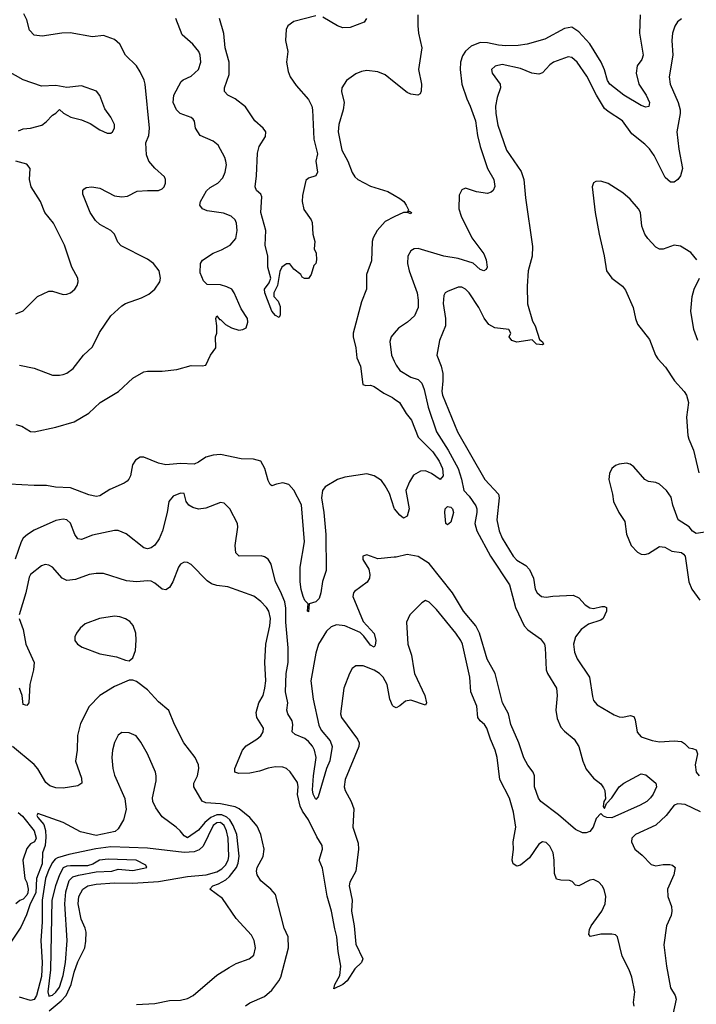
# Model space of a CAD drawing. Header units: inches. Extents: x 2001573 to 2220545, y 644482 to 846830.
# Tile 278 of 656: x 2127951 to 2131652, y 710342 to 715723. Entities that reach past the tile are written whole.
import ezdxf

# ---------------------------------------------------------------- set-up
doc = ezdxf.new("R2010")
doc.units = ezdxf.units.IN
doc.header["$MEASUREMENT"] = 0
doc.layers.add('C1721', color=7, linetype='Continuous')
doc.layers.add('C1731', color=7, linetype='Continuous')

msp = doc.modelspace()

# ---------------------------------------------------------------- linework, layer by layer
at = {"layer": 'C1721', "color": 5}
for points, elevation in [([(2127930, 713511.3), (2127962.3, 713502.3), (2128010, 713472), (2128030, 713470.3), (2128150, 713496.2), (2128250, 713526), (2128330, 713573.1), (2128391.3, 713630), (2128491.6, 713690), (2128570, 713763), (2128630, 713798), (2128650, 713802.4), (2128730, 713802.4), (2128810, 713810.5), (2128890, 713832.4), (2128950, 713830.4), (2128970, 713835.5), (2128994.7, 713890), (2129023.7, 713930), (2129022, 713990), (2129029, 714010), (2129029.4, 714050), (2129023.7, 714090), (2129030, 714104.7), (2129044.5, 714084.5), (2129050, 714084), (2129077.5, 714057.5), (2129110, 714038), (2129150, 714025.3), (2129171, 714029), (2129190, 714039.1), (2129199.1, 714070), (2129197.7, 714090), (2129162, 714142), (2129124.7, 714230), (2129111.2, 714250), (2129083.8, 714263.8), (2129050, 714273.2), (2128976.3, 714276.3), (2128955.8, 714295.8), (2128938.7, 714338.7), (2128939.6, 714390), (2128951.2, 714408.8), (2129010, 714447), (2129055.5, 714464.5), (2129102.9, 714490), (2129132.6, 714527.4), (2129141.5, 714570), (2129137.7, 714610), (2129130, 714629.3), (2129107.3, 714650), (2129065.8, 714665.8), (2128977.5, 714677.5), (2128951.6, 714690), (2128937.4, 714710), (2128939.7, 714730), (2128972.3, 714787.7), (2128993.6, 714806.4), (2129034.7, 714830), (2129062, 714858), (2129075.6, 714890), (2129081.5, 714930), (2129079.2, 714950), (2129073.3, 714970), (2129036.5, 715036.5), (2129010, 715058.3), (2128938, 715090), (2128913.6, 715130), (2128908.2, 715168.2), (2128899.8, 715179.8), (2128888.5, 715188.5), (2128829.7, 715210), (2128809.7, 715230), (2128790.9, 715270), (2128794.6, 715310), (2128835.2, 715384.8), (2128844.9, 715395.1), (2128890, 715414.9), (2128930, 715450.6), (2128942.7, 715490), (2128939.2, 715530), (2128930.9, 715550), (2128898.3, 715590), (2128840.4, 715640.4), (2128806, 715730)], 240), ([(2127950, 713835.4), (2128030, 713819.2), (2128130, 713780.3), (2128170, 713779.5), (2128190, 713783.7), (2128210, 713790.4), (2128243.1, 713816.9), (2128300.7, 713890), (2128350, 713934.4), (2128387.4, 714012.6), (2128450, 714104), (2128510, 714159.5), (2128530, 714171.8), (2128617, 714203), (2128657, 714223), (2128690, 714250.3), (2128717.6, 714290), (2128720.8, 714310), (2128713.6, 714350), (2128682.8, 714390), (2128650, 714413.7), (2128507.2, 714487.2), (2128487.8, 714507.8), (2128470, 714551.1), (2128449.6, 714570), (2128390, 714604.4), (2128366, 714626), (2128337.7, 714670), (2128296.2, 714770), (2128297.2, 714790), (2128302.5, 714797.5), (2128314.8, 714805.2), (2128346, 714810), (2128390, 714802.4), (2128470, 714761.2), (2128510, 714754.9), (2128541.1, 714758.9), (2128594.3, 714785.7), (2128650, 714790.3), (2128710, 714788.7), (2128730, 714798), (2128740.7, 714810), (2128749.5, 714830), (2128749.5, 714850), (2128743.6, 714863.6), (2128690, 714911.8), (2128658, 714950), (2128644.2, 714984.2), (2128641.5, 715050), (2128657, 715090), (2128660.6, 715130), (2128636.9, 715370), (2128631.8, 715391.8), (2128610, 715438), (2128589.6, 715470), (2128529.6, 715530), (2128499.6, 715590), (2128470, 715614.7), (2128410, 715637.4), (2128350, 715628.9), (2128228.3, 715651.7), (2128182, 715650), (2128073.8, 715633.8), (2128030, 715638), (2128005.4, 715665.4), (2127990, 715722), (2127974.7, 715754.7)], 260), ([(2129570, 715743.5), (2129450, 715713.4), (2129417.2, 715690), (2129409.4, 715670), (2129404.6, 715610), (2129418.3, 715550), (2129411.2, 715490), (2129419.3, 715439.3), (2129431.2, 715411.2), (2129462.9, 715362.9), (2129530, 715287.2), (2129549.1, 715250), (2129553, 715230), (2129559.4, 715070), (2129580.2, 714990), (2129571.6, 714950), (2129579.5, 714890), (2129570, 714869.5), (2129530, 714856), (2129516.3, 714843.7), (2129497.6, 714762.4), (2129495.8, 714730), (2129504.7, 714684.7), (2129546, 714630), (2129550, 714614), (2129554.8, 714550), (2129564.7, 714510), (2129562, 714470), (2129572.7, 714447.3), (2129574, 714410), (2129571, 714390), (2129560.7, 714379.3), (2129544.7, 714330), (2129530, 714308.7), (2129508.7, 714308.7), (2129496.4, 714316.4), (2129488, 714330), (2129450, 714359), (2129429.1, 714389.1), (2129410, 714389.3), (2129384.9, 714370), (2129374.1, 714345.9), (2129360.4, 714270), (2129340.7, 714230), (2129341, 714210), (2129364.4, 714184.4), (2129375.1, 714155.1), (2129375.5, 714110), (2129370, 714095.3), (2129350, 714106.6), (2129329.9, 714129.9), (2129291.8, 714230), (2129289.9, 714250.1), (2129314.9, 714285.1), (2129324.4, 714310), (2129308.8, 714370), (2129308.9, 714430), (2129294.7, 714490), (2129297.2, 714570), (2129270.8, 714670), (2129274.7, 714754.7), (2129269.6, 714770), (2129246.6, 714790), (2129238.5, 714810), (2129246.6, 714870), (2129252.8, 714992.8), (2129261.8, 715030), (2129295.8, 715084.2), (2129296.8, 715110), (2129283.5, 715130), (2129237.4, 715170), (2129186.4, 715246.4), (2129129.8, 715289.8), (2129089.5, 715310), (2129071.5, 715330), (2129071.2, 715350), (2129096.8, 715423.2), (2129096.3, 715490), (2129075.4, 715570), (2129067, 715647), (2129044.1, 715730)], 220), ([(2129848, 715730), (2129834.8, 715710), (2129758.8, 715681.2), (2129718.2, 715678.2), (2129689.1, 715689.1), (2129610, 715737.6)], 220), ([(2127944.4, 715115.6), (2127970, 715125.8), (2128010, 715130.4), (2128072.9, 715147.1), (2128095.6, 715164.4), (2128130, 715202), (2128148.4, 715211.6), (2128170, 715231.3), (2128191.3, 715211.3), (2128230.9, 715190.9), (2128290, 715176.3), (2128336.1, 715156.1), (2128390, 715120.5), (2128430, 715102), (2128450, 715102.8), (2128459, 715110), (2128469.2, 715130), (2128469.3, 715150), (2128449.4, 715190), (2128416.3, 715236.3), (2128390, 715308.7), (2128372.3, 715332.3), (2128290, 715362), (2128210, 715352.7), (2128150, 715362.9), (2128070, 715359.6), (2127970, 715395.1), (2127857.5, 715457.5)], 280), ([(2130000, 715380.9), (2129950, 715421.1), (2129910, 715438.5), (2129850, 715444.7), (2129820.4, 715439.6), (2129790, 715427.2), (2129738.9, 715390), (2129713.1, 715350), (2129711.8, 715330), (2129726, 715270), (2129720.4, 715230), (2129696.5, 715150), (2129693.5, 715110), (2129712.7, 715010), (2129745.6, 714950), (2129768.7, 714888.7), (2129784.5, 714864.5), (2129800.3, 714850), (2129870, 714813), (2129963.8, 714783.8), (2130000, 714763.4)], 240), ([(2127930, 714114.9), (2127970, 714132.4), (2128049.3, 714210), (2128110, 714239.5), (2128130, 714239.5), (2128190, 714221.1), (2128210, 714222), (2128229.7, 714230.3), (2128252.3, 714250), (2128265.6, 714270), (2128271.5, 714290), (2128269.7, 714310), (2128237.4, 714370), (2128195.8, 714490), (2128135.8, 714610), (2128089.6, 714670), (2128066, 714730), (2128015.1, 714810), (2128005.4, 714850), (2128009.6, 714910), (2127990, 714934), (2127930, 714949.7)], 280), ([(2130000, 714644.8), (2129950, 714619.8), (2129906.8, 714570), (2129884.3, 714530), (2129879.8, 714510), (2129875.8, 714404.2), (2129848.5, 714330), (2129848.4, 714250), (2129819.9, 714180.1), (2129775.3, 714010), (2129774.9, 713990), (2129789.2, 713930), (2129794.7, 713874.7), (2129816, 713830), (2129827.7, 713730), (2129843.5, 713723.5), (2129870, 713725.5), (2129890, 713718.4), (2129942.4, 713682.4), (2129990, 713658.8), (2130000, 713651.1)], 240), ([(2130000, 714010.2), (2129983.6, 713990), (2129976.4, 713963.6), (2129984.1, 713890), (2130000, 713856.2)], 260), ([(2130000, 713052.9), (2129973, 713133), (2129950, 713176.2), (2129930, 713204.1), (2129890, 713230.8), (2129850, 713240.8), (2129730, 713223), (2129688.9, 713210), (2129621.5, 713170), (2129607.4, 713150), (2129602, 713110), (2129614.6, 713030), (2129625.8, 712910), (2129628.3, 712711.7), (2129607, 712653), (2129598.7, 712590), (2129590, 712559), (2129570, 712541.2), (2129534, 712530), (2129530, 712486), (2129526, 712490), (2129528.7, 712530), (2129510, 712548.7), (2129502.2, 712570), (2129490, 712609), (2129485.4, 712650), (2129485, 712730), (2129508.5, 712870), (2129491.7, 713071.7), (2129450, 713152.2), (2129422.8, 713182.8), (2129390, 713190.9), (2129355.2, 713184.8), (2129330, 713174.5), (2129321.7, 713181.7), (2129310, 713204), (2129292, 713270), (2129269.7, 713310), (2129230, 713321.6), (2129162.1, 713322.1), (2129050, 713347.3), (2129010, 713343.6), (2128970, 713331.7), (2128930, 713304.1), (2128906.3, 713293.7), (2128830, 713296.6), (2128750, 713290.4), (2128710, 713298.5), (2128630, 713331.1), (2128610, 713331.2), (2128585, 713315), (2128568.2, 713290), (2128557.8, 713230), (2128549.1, 713210.9), (2128538.8, 713201.2), (2128523, 713190), (2128444.3, 713155.7), (2128390, 713120.4), (2128370, 713117.2), (2128330, 713126), (2128230, 713164.5), (2128147.2, 713167.2), (2128097.2, 713177.2), (2128030, 713176.3), (2127895.5, 713184.5)], 240), ([(2130000, 712784.7), (2129910, 712775.6), (2129850, 712798), (2129828.3, 712791.7), (2129827.9, 712772.1), (2129859.9, 712719.9), (2129866.3, 712690), (2129864.2, 712670), (2129851.9, 712648.1), (2129782.2, 712597.8), (2129776, 712590), (2129772.6, 712570), (2129830, 712433.4), (2129890, 712368.9), (2129899.3, 712330), (2129896, 712304), (2129890, 712294.3), (2129870, 712303.7), (2129833.4, 712353.4), (2129813.2, 712373.2), (2129730, 712409.9), (2129684.3, 712415.7), (2129654.6, 712405.4), (2129630, 712381.1), (2129585.9, 712310), (2129570, 712260.9), (2129543.6, 712110), (2129557.2, 712010), (2129586.9, 711866.9), (2129600.5, 711840.5), (2129650, 711781.5), (2129659.5, 711750), (2129647.3, 711672.7), (2129630.1, 711629.9), (2129583.8, 711476.2), (2129570, 711461.2), (2129555.8, 711490), (2129553.4, 711513.4), (2129558.1, 711590), (2129572.6, 711690), (2129564.1, 711730), (2129552.3, 711752.3), (2129530, 711778.8), (2129510, 711793.9), (2129457.1, 711817.1), (2129442, 711830), (2129444.5, 711870), (2129441.1, 711890), (2129417.6, 711930), (2129413.1, 711950), (2129417.7, 711990), (2129405, 712050), (2129408.7, 712150), (2129419.2, 712210), (2129419, 712290), (2129407.2, 712430), (2129406.7, 712506.7), (2129400.5, 712540.5), (2129378.4, 712598.4), (2129350.8, 712650), (2129326.4, 712746.4), (2129310, 712774.5), (2129290, 712788), (2129272, 712792), (2129151.1, 712791.1), (2129133.3, 712810), (2129129.8, 712850), (2129145.1, 712950), (2129143, 712970), (2129100.5, 713050), (2129070, 713079.7), (2129050, 713085.1), (2128970, 713052.6), (2128930, 713048.3), (2128897.4, 713057.4), (2128876.2, 713070), (2128861.6, 713090), (2128850, 713132.7), (2128830, 713134.5), (2128790, 713119.5), (2128766.7, 713090), (2128757.8, 713030), (2128731.6, 712930), (2128714.4, 712885.6), (2128690, 712850.9), (2128670, 712836.4), (2128650, 712830.9), (2128630, 712837.2), (2128532.8, 712912.8), (2128490, 712932), (2128470, 712931.9), (2128350, 712906.3), (2128290, 712882.5), (2128270, 712885.8), (2128253.8, 712910), (2128230, 712971.2), (2128210, 712989.7), (2128190, 712993.1), (2128150, 712986.3), (2128030, 712932.1), (2127993.4, 712910), (2127970, 712889), (2127958.7, 712870), (2127926, 712774)], 260), ([(2130000, 711967.9), (2129996.2, 711970), (2129990, 711974.7), (2129975.6, 712010), (2129960.8, 712090), (2129938.4, 712130), (2129918.4, 712150), (2129890, 712167.1), (2129830, 712190.8), (2129790, 712191.1), (2129770, 712177.6), (2129754.6, 712150), (2129724.4, 712070), (2129705.5, 711930), (2129711.4, 711910), (2129798.9, 711790), (2129807.6, 711770), (2129806.7, 711750), (2129731.4, 711570), (2129726.1, 711530), (2129730.9, 711510), (2129763.8, 711450), (2129778.5, 711410), (2129773.1, 711310), (2129803.2, 711223.2), (2129803.8, 711190), (2129790.1, 711069.9), (2129757.5, 711010), (2129752.4, 710990), (2129769.6, 710910), (2129765.6, 710850), (2129780.8, 710770), (2129790, 710670.8), (2129828.8, 710590), (2129820.4, 710570), (2129784.1, 710535.9), (2129741.7, 710470), (2129718.7, 710450), (2129670, 710426.6), (2129674, 710450), (2129701.3, 710498.7), (2129708, 710550), (2129693.6, 710630), (2129686.2, 710710), (2129674, 710754), (2129657.4, 710850), (2129632.8, 710932.8), (2129606.5, 711086.5), (2129589.7, 711130), (2129607.5, 711190), (2129605, 711210), (2129576.9, 711256.9), (2129531.4, 711350), (2129498.1, 711398.1), (2129485, 711425), (2129471.5, 711488.5), (2129474.7, 711530), (2129470, 711554.7), (2129430, 711612.6), (2129410, 711629.7), (2129390, 711637.2), (2129350, 711639.3), (2129310, 711632.8), (2129263.6, 711616.4), (2129210, 711605.5), (2129150, 711603.7), (2129127.7, 711610), (2129128.4, 711630), (2129170, 711730.3), (2129190, 711754.2), (2129248.4, 711790), (2129270, 711809.2), (2129282.5, 711830), (2129285, 711850), (2129248.5, 711908.5), (2129243.8, 711936.2), (2129259.4, 711990), (2129282.6, 712030), (2129292.3, 712070), (2129297, 712110), (2129292, 712210), (2129297.4, 712310), (2129319.9, 712410), (2129323.4, 712450), (2129314, 712490), (2129301.3, 712510), (2129270, 712543.2), (2129232.4, 712572.4), (2129090, 712623.2), (2129030, 712629.8), (2129000.5, 712640.5), (2128976.4, 712656.4), (2128890, 712745.6), (2128870, 712755.6), (2128850, 712757.6), (2128830, 712746.6), (2128819.5, 712730), (2128788.4, 712650), (2128770, 712620.3), (2128750, 712606.6), (2128730, 712610.9), (2128690, 712643.5), (2128670, 712653.8), (2128650, 712656.8), (2128590, 712650.7), (2128536.4, 712656.4), (2128410, 712695.6), (2128370, 712696.8), (2128331.1, 712691.1), (2128255.9, 712664.1), (2128210, 712657.8), (2128183.5, 712670), (2128130, 712731.2), (2128110, 712742), (2128090, 712745.4), (2128070, 712738.3), (2128010, 712691.1), (2128003.1, 712676.9), (2127985.2, 712590), (2127948.8, 712470)], 280), ([(2127949.2, 712450), (2127970.1, 712390), (2127984.9, 712310), (2128030.2, 712210), (2128027.3, 712170), (2128006.1, 712090), (2128000.7, 711990), (2127990, 711974.3), (2127970, 711979.3), (2127964.7, 712030), (2127950.6, 712070)], 280), ([(2129186.2, 710333.8), (2129210, 710349.2), (2129290, 710383.6), (2129330, 710419.6), (2129368.8, 710470), (2129378.9, 710490), (2129421.2, 710650), (2129418.7, 710710), (2129397.7, 710757.7), (2129350, 710940.9), (2129325.1, 710970), (2129270, 711015.8), (2129249.9, 711050), (2129246.4, 711070), (2129249.2, 711090), (2129282.4, 711150), (2129289.2, 711190), (2129270.6, 711269.4), (2129250, 711315), (2129210, 711362.3), (2129151.3, 711410), (2129130, 711420.4), (2129050, 711437.4), (2128970, 711443.1), (2128950, 711451.6), (2128904.2, 711530), (2128904.5, 711550), (2128924.2, 711590), (2128931.8, 711630), (2128929, 711650), (2128910.4, 711690.4), (2128849.9, 711769.9), (2128798.7, 711870), (2128766.5, 711946.5), (2128710, 711994), (2128650, 712060.7), (2128590, 712106), (2128570, 712114), (2128550, 712113.2), (2128470, 712078.3), (2128390.2, 712029.8), (2128331, 711969), (2128284.2, 711875.8), (2128267.7, 711810), (2128266, 711730), (2128255.8, 711670), (2128290, 711578), (2128291, 711550), (2128270, 711535), (2128190, 711522.6), (2128150, 711524.6), (2128116.2, 711536.2), (2128093.8, 711553.8), (2128050, 711628.5), (2128030, 711652.4), (2127913, 711750)], 320), ([(2128590, 710341.3), (2128690, 710346), (2128770, 710362), (2128830, 710364.9), (2128870, 710373.7), (2128899.5, 710390), (2129030, 710500.4), (2129096.4, 710543.6), (2129136.1, 710563.9), (2129207, 710590), (2129232.2, 710610), (2129241.4, 710650), (2129233.5, 710690), (2129219.2, 710719.2), (2129135.8, 710810), (2129060.5, 710920.5), (2128992, 710970), (2129007.6, 710990), (2129039.2, 711000.8), (2129078.1, 711021.9), (2129099, 711041), (2129136.7, 711090), (2129146.3, 711113.7), (2129151.1, 711151.1), (2129139.6, 711270), (2129119.2, 711319.2), (2129100.5, 711350), (2129084.6, 711364.6), (2129056.4, 711376.4), (2129030, 711376.5), (2128997.3, 711362.7), (2128964.8, 711335.2), (2128930, 711293), (2128870, 711252), (2128850, 711262.9), (2128829.8, 711289.8), (2128807.3, 711310), (2128730, 711367), (2128695.6, 711415.6), (2128679.6, 711450), (2128677.6, 711470), (2128697.8, 711562.2), (2128698.3, 711590), (2128693.7, 711610), (2128650.5, 711710.5), (2128614.7, 711774.7), (2128588.2, 711808.2), (2128550, 711826), (2128510, 711827.8), (2128490, 711811.8), (2128470, 711772), (2128459.7, 711730), (2128456.2, 711690), (2128461.2, 711630), (2128470, 711594), (2128526.3, 711466.3), (2128533.5, 711406.5), (2128519.5, 711350), (2128490, 711300.9), (2128473.8, 711286.2), (2128370, 711264.7), (2128283.6, 711283.6), (2128190, 711334.7), (2128050, 711383.7), (2128045.9, 711374.1), (2128050, 711362.6), (2128083.5, 711323.5), (2128092.3, 711292.3), (2128094.4, 711254.4), (2128090, 711210), (2128076.9, 711170), (2128074.5, 711110), (2128042.6, 711030), (2128039.1, 710950), (2128008.6, 710890), (2127989, 710830), (2127957.1, 710762.9), (2127895.3, 710670)], 340), ([(2127943.5, 711390), (2127966.7, 711370), (2128030, 711290.1), (2128041.6, 711250), (2128032.7, 711230), (2128010, 711218.2), (2127990, 711192.7), (2127969.1, 711130), (2127979.8, 711030), (2127990, 711007.2), (2127998.2, 710970), (2127995.4, 710950), (2127990, 710937.3), (2127970, 710915.8), (2127951.7, 710908.3), (2127930, 710890.9)], 320), ([(2128113.3, 710306.7), (2128179.1, 710360.9), (2128205.3, 710390), (2128233, 710450), (2128250, 710518), (2128270, 710573), (2128306.9, 710650), (2128313.7, 710686.3), (2128315, 710735), (2128310, 710757.2), (2128286.9, 710806.9), (2128271, 710890), (2128275.6, 710930), (2128296.4, 710970), (2128324.2, 710990), (2128370, 710998.7), (2128470, 711004.7), (2128570, 711004.1), (2128710, 711013.6), (2128870, 711039.7), (2128970.4, 711049.6), (2129030, 711065.7), (2129057.5, 711082.5), (2129077.3, 711102.7), (2129091, 711130), (2129094.8, 711150), (2129092.2, 711250), (2129082.5, 711290), (2129070, 711318.8), (2129050, 711334.5), (2129030, 711333.2), (2129010, 711318.8), (2128954.2, 711205.8), (2128933.5, 711186.5), (2128905, 711175), (2128850, 711170.9), (2128650, 711194.2), (2128450, 711201.8), (2128368.4, 711191.6), (2128219.9, 711160.1), (2128157.5, 711142.5), (2128145.3, 711134.7), (2128130, 711117.1), (2128110, 711078.6), (2128093.1, 711030), (2128074.8, 710910), (2128074.1, 710790), (2128066.6, 710690), (2128075, 710570), (2128070, 710494.3), (2128043, 710390), (2128030, 710368.5), (2128010, 710362.2), (2127950, 710380.8)], 360)]:
    msp.add_lwpolyline(points, dxfattribs=dict(at, elevation=elevation))
for points, elevation in [([(2128470, 712463.3), (2128387.2, 712450), (2128310, 712420.2), (2128282.8, 712397.2), (2128261.5, 712370), (2128252.9, 712350), (2128253.8, 712330), (2128268.3, 712310), (2128293.5, 712293.5), (2128390, 712256.6), (2128481.1, 712241.1), (2128530, 712222), (2128550, 712218.8), (2128570, 712236), (2128584, 712276), (2128588.8, 712331.2), (2128586.7, 712370), (2128572, 712412), (2128553, 712433), (2128530, 712447.6), (2128498.9, 712458.9)], 320), ([(2128434.6, 711134.6), (2128387.7, 711130), (2128352.3, 711107.7), (2128322.4, 711097.6), (2128230, 711099.3), (2128210, 711097.1), (2128190, 711086.9), (2128168.3, 711050), (2128147.6, 710990), (2128127.7, 710910), (2128120.2, 710530), (2128106.1, 710410), (2128110, 710386.5), (2128130, 710391.9), (2128150, 710408), (2128170, 710435), (2128190, 710499.5), (2128202.7, 710570), (2128211.3, 710690), (2128197.7, 710890), (2128204.6, 710955.4), (2128222.5, 711017.5), (2128242, 711038), (2128272.3, 711047.7), (2128370, 711064.8), (2128455.3, 711070), (2128490, 711080.5), (2128570, 711073), (2128646, 711090), (2128642, 711102), (2128588, 711130)], 380)]:
    msp.add_lwpolyline(points, close=True, dxfattribs=dict(at, elevation=elevation))
at = {"layer": 'C1731', "color": 5}
for points, elevation in [([(2130128.9, 715750), (2130127.9, 715690), (2130131.5, 715650), (2130150.2, 715570), (2130132.9, 715450), (2130149.3, 715370), (2130147.8, 715332.2), (2130141.6, 715318.4), (2130128.7, 715311.3), (2130090, 715316.4), (2130070, 715324.5), (2130000, 715380.9)], 240), ([(2131345, 715750), (2131340.1, 715650), (2131361.7, 715530), (2131353.8, 715506.2), (2131328.6, 715470), (2131322, 715430), (2131336.6, 715370), (2131376.8, 715310), (2131394.7, 715270), (2131391.2, 715248.8), (2131375.6, 715244.4), (2131350, 715254.8), (2131254.8, 715310), (2131179.5, 715370), (2131166.7, 715390), (2131149.5, 715449.5), (2131130.9, 715490.9), (2131070, 715591.2), (2131010, 715657.4), (2130970, 715682.4), (2130930, 715674.3), (2130823.4, 715616.6), (2130727.3, 715590), (2130677.2, 715582.8), (2130610, 715580.4), (2130570, 715583.6), (2130510, 715596.5), (2130470, 715597.7), (2130420.9, 715579.1), (2130389.4, 715550.6), (2130373.7, 715526.3), (2130361.3, 715490), (2130360.3, 715450), (2130370.2, 715370), (2130395.8, 715290), (2130415.6, 715250), (2130443.9, 715170), (2130454.8, 715090), (2130469.1, 715029.1), (2130510.1, 714910.1), (2130544, 714850), (2130548.9, 714811.1), (2130541.3, 714790), (2130530, 714780.5), (2130510, 714773.7), (2130450, 714781.7), (2130390, 714802), (2130370, 714793.2), (2130355.2, 714764.8), (2130352.7, 714690), (2130364.9, 714650), (2130424.2, 714530), (2130490, 714443.1), (2130502, 714410), (2130508.2, 714370), (2130502, 714358), (2130490, 714349.6), (2130470, 714358.3), (2130431.5, 714391.5), (2130350, 714418.2), (2130270, 714429.9), (2130130, 714473), (2130109.4, 714470.6), (2130090, 714459.7), (2130073.8, 714430), (2130073, 714390), (2130080.7, 714350), (2130124.5, 714230), (2130131.1, 714190), (2130130.2, 714150), (2130110, 714104.2), (2130072, 714070), (2130022.4, 714037.6), (2130000, 714010.2)], 260), ([(2131570, 715727.2), (2131548.8, 715711.2), (2131533.2, 715686.8), (2131520.7, 715650), (2131517.8, 715610), (2131523.8, 715530), (2131503.5, 715410), (2131509.3, 715370), (2131551.5, 715270), (2131562.5, 715230), (2131563, 715210), (2131545, 715110), (2131555.1, 715015.1), (2131575.8, 714910), (2131564.9, 714870), (2131550.2, 714849.8), (2131530, 714835.8), (2131510, 714834.7), (2131481.1, 714861.1), (2131421.2, 714981.2), (2131396.4, 715016.4), (2131370, 715042.6), (2131298.6, 715098.6), (2131248.6, 715170), (2131170, 715220.6), (2131150, 715238.2), (2131105.9, 715310), (2131053.7, 715413.7), (2130999.1, 715490), (2130970, 715516.3), (2130950, 715519.8), (2130870, 715491.3), (2130850, 715476.5), (2130810, 715432.8), (2130790, 715426), (2130752, 715430), (2130690, 715455.9), (2130590, 715477.2), (2130551.1, 715468.9), (2130531.8, 715450), (2130534.9, 715430), (2130578.4, 715370), (2130581.1, 715350), (2130561.7, 715298.3), (2130554.3, 715250), (2130555.2, 715210), (2130566.1, 715146.1), (2130613.5, 715010), (2130693.5, 714893.5), (2130708.3, 714850), (2130716.8, 714750), (2130756.5, 714483.5), (2130754, 714430), (2130731.6, 714350), (2130726.6, 714266.6), (2130727.9, 714170), (2130755.3, 714075.3), (2130770.6, 714049.4), (2130794.8, 713974.8), (2130810, 713962), (2130816, 713950), (2130810, 713946.6), (2130778, 713950), (2130753.2, 713973.2), (2130670, 713959.7), (2130642.7, 713970), (2130628, 713990), (2130638, 714010), (2130626, 714030), (2130550, 714039.6), (2130517.4, 714057.4), (2130491.1, 714091.1), (2130462.3, 714150), (2130410, 714231), (2130390, 714250.9), (2130370, 714260.4), (2130350, 714261.5), (2130290, 714238.3), (2130278.4, 714230), (2130270, 714216), (2130268.1, 714171.9), (2130280.1, 714090), (2130279.1, 714050), (2130246.5, 713970), (2130231.7, 713890), (2130256.8, 713830), (2130265, 713790), (2130266.1, 713750), (2130259.2, 713690), (2130264.2, 713670), (2130346.4, 713470), (2130494.6, 713210), (2130570.1, 713130), (2130573.6, 713110), (2130561, 712990), (2130573.5, 712930), (2130589.4, 712890), (2130650, 712790.2), (2130670, 712768.4), (2130719.6, 712739.6), (2130738.7, 712718.7), (2130760.7, 712670), (2130770.3, 712610), (2130782, 712590), (2130805.5, 712570), (2130830, 712566), (2130867, 712573), (2130978, 712578), (2131010, 712563.6), (2131044.4, 712524.4), (2131070, 712507.7), (2131090, 712505.1), (2131135.1, 712515.1), (2131150, 712515.5), (2131159.6, 712510), (2131159.8, 712490), (2131142.3, 712450), (2131130, 712440.4), (2131061.1, 712418.9), (2131021.4, 712390), (2130990.2, 712350), (2130980.6, 712310), (2130985.9, 712265.9), (2130999.1, 712230), (2131067.2, 712130), (2131083, 712023), (2131090, 712002.8), (2131110, 711978.8), (2131202.9, 711922.9), (2131230, 711912.7), (2131250, 711910.4), (2131290, 711919.5), (2131310, 711915.5), (2131317.2, 711897.2), (2131328.5, 711828.5), (2131350, 711802.6), (2131410, 711783.2), (2131450, 711775.9), (2131530, 711781.5), (2131570, 711778), (2131587.8, 711767.8), (2131610, 711742.6), (2131630, 711740.2), (2131650, 711731.6), (2131657.6, 711710), (2131646.1, 711650), (2131651.5, 711610), (2131667.8, 711590)], 280), ([(2131654.7, 714410), (2131621.3, 714450), (2131565.2, 714485.2), (2131530, 714490.6), (2131470, 714468.2), (2131450, 714469), (2131430, 714478.9), (2131386.3, 714526.3), (2131370.6, 714550), (2131354.2, 714594.2), (2131346.5, 714670), (2131335.9, 714690), (2131290, 714742.8), (2131250, 714777.6), (2131170, 714828.3), (2131130, 714839.6), (2131101.6, 714838.4), (2131088.4, 714831.6), (2131081.6, 714810), (2131097.8, 714670), (2131119.6, 714550), (2131147.7, 714432.3), (2131159.7, 714350), (2131190, 714310.3), (2131247.1, 714267.1), (2131265.2, 714245.2), (2131305.8, 714150), (2131318.5, 714090), (2131330, 714059.3), (2131394.7, 713974.7), (2131428.8, 713890), (2131441.1, 713870), (2131483.4, 713823.4), (2131531.7, 713750), (2131586, 713690), (2131597.8, 713670), (2131608.9, 713630), (2131598.3, 713550), (2131605.8, 713450), (2131610.2, 713430), (2131636.9, 713370), (2131665.8, 713245.8)], 320), ([(2130000, 714763.4), (2130030, 714746.5), (2130052, 714730), (2130064.9, 714710), (2130076.9, 714683.1), (2130072.7, 714672.7), (2130083.1, 714676.9), (2130093.4, 714670), (2130090, 714662), (2130069.6, 714669.6), (2130050, 714669.7), (2130000, 714644.8)], 240), ([(2131660.4, 713970), (2131637.2, 714030), (2131622, 714130), (2131628.2, 714210), (2131639.7, 714250), (2131668.2, 714310)], 320), ([(2130000, 713856.2), (2130010, 713834.9), (2130030, 713805.8), (2130090, 713768.8), (2130130, 713755.8), (2130150, 713736.5), (2130162.5, 713702.5), (2130185, 713605), (2130230.6, 713470), (2130293.7, 713370), (2130348.9, 713270), (2130367.9, 713212.1), (2130379.5, 713150), (2130410, 713119.3), (2130446.3, 713066.3), (2130451.8, 713050), (2130451.2, 713030), (2130440.3, 712970), (2130451.7, 712930), (2130526.6, 712790), (2130630, 712633.8), (2130662.7, 712510), (2130710, 712410.2), (2130730, 712387.8), (2130799.3, 712339.3), (2130821.2, 712310), (2130825.8, 712290), (2130831, 712170), (2130837.5, 712150), (2130887, 712070), (2130890.2, 712030.2), (2130882.8, 711950), (2130890, 711904), (2130910, 711857.1), (2130930, 711834.4), (2130983.1, 711790), (2131008.7, 711750), (2131031.3, 711670), (2131050, 711626.3), (2131090, 711578), (2131130, 711546.4), (2131144.7, 711524.7), (2131151.7, 711510), (2131154.9, 711465.1), (2131146.5, 711450), (2131142, 711422), (2131150, 711411), (2131161.3, 711438.7), (2131190, 711470.4), (2131230, 711530.3), (2131255.1, 711550), (2131350, 711602), (2131375.5, 711595.5), (2131430.4, 711550.4), (2131433.1, 711530), (2131414.9, 711490), (2131400.4, 711470), (2131380.5, 711450), (2131343.8, 711430), (2131190, 711361.2), (2131162.2, 711362.2), (2131144, 711370), (2131130, 711384), (2131103.5, 711356.5), (2131087.6, 711310), (2131070, 711285.7), (2131050, 711279.1), (2131030, 711279.2), (2130990, 711296.8), (2130898, 711378), (2130800.4, 711450), (2130789, 711469), (2130767.5, 711530), (2130766.3, 711590), (2130758.5, 711610), (2130729.3, 711649.3), (2130708.7, 711688.7), (2130681.7, 711770), (2130638.1, 711870), (2130625.2, 711930), (2130591.2, 711990), (2130551.9, 712150), (2130507.2, 712227.2), (2130466.3, 712370), (2130445, 712410), (2130378.5, 712490), (2130319.1, 712590), (2130190, 712750.5), (2130130, 712788.2), (2130070, 712800.3), (2130010, 712785.7), (2130000, 712784.7)], 260), ([(2130000, 713651.1), (2130027.6, 713630), (2130065, 713570), (2130094.7, 713534.7), (2130130, 713440.6), (2130210, 713361.9), (2130245, 713310), (2130262.7, 713270), (2130267.5, 713230), (2130250, 713210.8), (2130203.2, 713243.2), (2130170, 713258.1), (2130143.9, 713256.1), (2130105.7, 713234.3), (2130082.3, 713197.7), (2130063.1, 713150), (2130081.9, 713050), (2130070, 713009.3), (2130050, 712998.7), (2130030, 713014.7), (2130001, 713050), (2130000, 713052.9)], 240), ([(2131710, 712924), (2131650, 712915.3), (2131630, 712928), (2131611.9, 712951.9), (2131553.2, 712990), (2131522.7, 713070), (2131513.4, 713113.4), (2131489.4, 713150), (2131450, 713185.1), (2131430, 713193.7), (2131390, 713199.2), (2131370, 713209.7), (2131310, 713278.9), (2131290, 713293.5), (2131270, 713298.5), (2131230, 713294), (2131210, 713286), (2131190, 713269.5), (2131177.4, 713242.6), (2131174, 713210), (2131194, 713130), (2131199.1, 713090), (2131228.4, 713030), (2131260.9, 712980.9), (2131270, 712911.3), (2131294.9, 712850), (2131330, 712812.7), (2131350, 712802.6), (2131370, 712800.9), (2131390, 712805.8), (2131450, 712843), (2131479.3, 712839.3), (2131518, 712818), (2131570, 712810.8), (2131582, 712802), (2131590.8, 712790), (2131610.6, 712650), (2131627.7, 712610), (2131670.7, 712550.7)], 320), ([(2131311.5, 710331.5), (2131308.7, 710351.3), (2131314.7, 710410), (2131299.6, 710490), (2131284.8, 710530), (2131245.2, 710605.2), (2131221.1, 710710), (2131210, 710721.6), (2131190, 710725.7), (2131130, 710724.7), (2131072.3, 710712.3), (2131063.8, 710723.8), (2131067.1, 710750), (2131076.8, 710770), (2131135, 710850), (2131153.7, 710890), (2131157.3, 710930), (2131148.4, 710968.4), (2131136.4, 710990), (2131118.3, 711010), (2131090, 711023.5), (2131070, 711019.8), (2131008.5, 710988.5), (2130990, 710993.6), (2130972.4, 711012.4), (2130958.9, 711018.9), (2130910, 711019.2), (2130886.2, 711026.2), (2130875.6, 711055.6), (2130875.1, 711130), (2130868.2, 711170), (2130850, 711206.6), (2130830, 711225.1), (2130810, 711229.6), (2130790, 711216.9), (2130738.6, 711141.4), (2130690, 711101.5), (2130670, 711096.9), (2130649.8, 711109.8), (2130644.6, 711130), (2130652.5, 711190), (2130649.9, 711230.1), (2130664.7, 711310), (2130652, 711392), (2130630, 711467.8), (2130576.4, 711570), (2130562.2, 711690), (2130552.2, 711730), (2130525.7, 711790), (2130506.2, 711850), (2130493.8, 711870), (2130468.7, 711890), (2130457.3, 711910), (2130450.6, 711970.6), (2130419.3, 712050), (2130413.8, 712130), (2130372.8, 712310), (2130364.7, 712330), (2130337.3, 712370), (2130230, 712498.9), (2130190, 712539.5), (2130170, 712549.4), (2130150, 712536), (2130085.5, 712470), (2130066.4, 712430), (2130074.6, 712310), (2130094.7, 712250), (2130106.2, 712170), (2130111.3, 712150), (2130167.1, 712030), (2130176.5, 711990), (2130170, 711976), (2130090, 712004.3), (2130061.8, 711998.2), (2130030, 711972.1), (2130010, 711962.2), (2130000, 711967.9)], 280), ([(2131674, 711394), (2131590, 711433), (2131550, 711437.8), (2131530, 711429.8), (2131486.3, 711373.7), (2131430, 711320.3), (2131319.3, 711270), (2131298.9, 711250), (2131297.3, 711230), (2131316, 711190), (2131356, 711156), (2131404.8, 711104.8), (2131430, 711098.5), (2131470, 711105.9), (2131506.1, 711106.1), (2131521.6, 711101.6), (2131535.3, 711090), (2131529.5, 711050), (2131493.2, 710970), (2131495.4, 710930), (2131515.4, 710875.4), (2131518, 710850), (2131513.3, 710826.7), (2131487.7, 710770), (2131473.7, 710666.3), (2131487.8, 710550), (2131511.2, 710431.2), (2131535.6, 710390), (2131541.8, 710370), (2131519.8, 710270)], 280)]:
    msp.add_lwpolyline(points, dxfattribs=dict(at, elevation=elevation))
at = {"layer": 'C1731', "color": 5, "elevation": 240}
msp.add_lwpolyline([(2130290, 712962.7), (2130281.2, 712970), (2130276.9, 713030), (2130278.5, 713050), (2130290, 713061.5), (2130310, 713059), (2130318, 713050), (2130323.1, 713030), (2130310, 712977.2)], close=True, dxfattribs=at)

doc.saveas('drawing.dxf')
